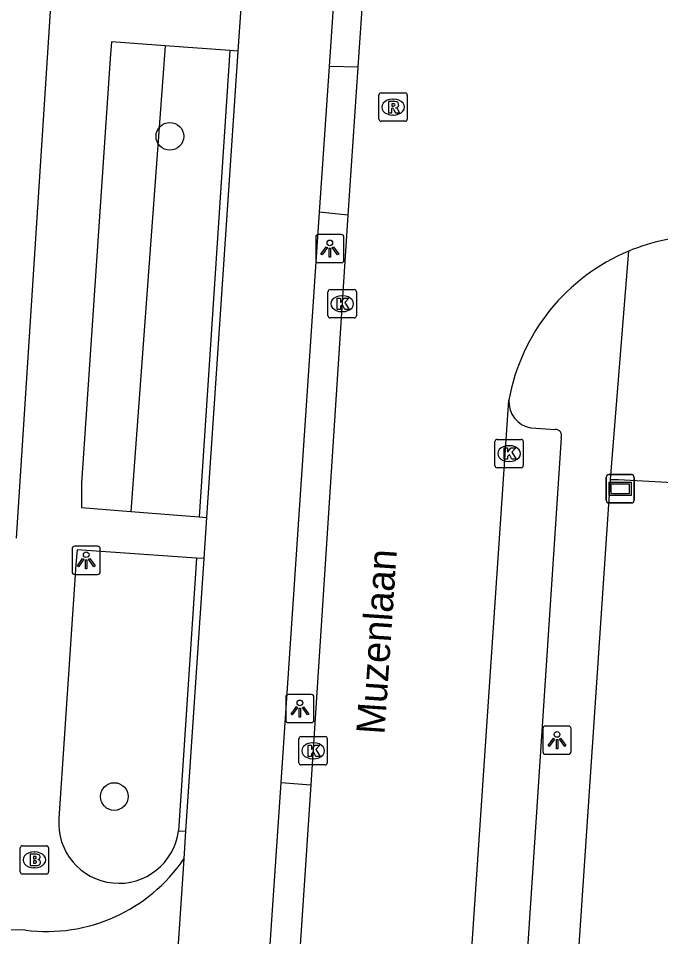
# Model space of a CAD drawing. Extents: x 161848 to 162726, y 385382 to 386521.
# Drawn here: x 162034.02 to 162056.68, y 386136.8 to 386169.24 of the extents above; entities that cross this region are included whole.
import ezdxf

# ---------------------------------------------------------------- set-up
doc = ezdxf.new("R2010")
doc.units = 0
for name, color, linetype in [('IMGEO_Boom', 7, 'Continuous'), ('IMGEO_Brandkraan', 7, 'Continuous'), ('IMGEO_Fietspad_gesloten', 7, 'Continuous'), ('IMGEO_Groenvoorziening', 7, 'Continuous'), ('IMGEO_Kolk', 7, 'Continuous'), ('IMGEO_Lichtpunt', 7, 'Continuous'), ('IMGEO_Openbare_ruimte_label', 7, 'Continuous'), ('IMGEO_Rijbaan_lokaal_open', 7, 'Continuous'), ('IMGEO_Rioolput', 7, 'Continuous'), ('IMGEO_Verkeerseiland_open', 7, 'Continuous'), ('IMGEO_Verklikker', 7, 'Continuous'), ('IMGEO_Voetpad_open', 7, 'Continuous')]:
    doc.layers.add(name, color=color, linetype=linetype)

msp = doc.modelspace()

# ---------------------------------------------------------------- linework, layer by layer
at = {"layer": 'IMGEO_Boom'}
for centre in [(162039.362, 386165.069), (162037.399, 386141.749)]:
    msp.add_circle(centre, 0.489, dxfattribs=at)
at = {"layer": 'IMGEO_Brandkraan'}
for p, q in [((162034.155, 386140.011), (162035.007, 386140.011)), ((162034.08, 386139.085), (162034.08, 386139.937)), ((162034.568, 386139.791), (162034.593, 386139.791)), ((162035.081, 386139.937), (162035.081, 386139.085)), ((162035.007, 386139.011), (162034.155, 386139.011)), ((162034.591, 386139.231), (162034.566, 386139.231))]:
    msp.add_line(p, q, dxfattribs=at)
for points in [[(162034.155, 386140.011), (162035.007, 386140.011)], [(162034.08, 386139.085), (162034.08, 386139.937)], [(162034.428, 386139.711), (162034.428, 386139.311), (162034.641, 386139.311)], [(162034.659, 386139.711), (162034.428, 386139.711)], [(162035.081, 386139.937), (162035.081, 386139.085)], [(162034.607, 386139.63), (162034.553, 386139.63), (162034.553, 386139.554)], [(162034.553, 386139.554), (162034.606, 386139.554)], [(162034.615, 386139.478), (162034.553, 386139.478), (162034.553, 386139.397)], [(162034.553, 386139.397), (162034.615, 386139.397)], [(162035.007, 386139.011), (162034.155, 386139.011)]]:
    msp.add_lwpolyline(points, dxfattribs=at)
for centre, radius, start, end in [((162034.157, 386139.935), 0.0765, 91.552, 178.448), ((162034.157, 386139.935), 0.0765, 91.552, 178.448), ((162035.005, 386139.935), 0.0765, 1.552, 88.448), ((162035.005, 386139.935), 0.0765, 1.552, 88.448), ((162034.663, 386139.566), 0.145, 59.4692, 91.5367), ((162034.688, 386139.613), 0.0922, 285.5137, 58.1501), ((162034.608, 386139.592), 0.0379, 267.8285, 90.9355), ((162034.616, 386139.437), 0.0404, 269.8759, 90.5077), ((162034.647, 386139.562), 0.251, 268.6676, 293.5347), ((162034.693, 386139.421), 0.105, 301.3115, 78.989), ((162034.157, 386139.087), 0.0765, 181.552, 268.448), ((162034.157, 386139.087), 0.0765, 181.552, 268.448), ((162035.005, 386139.087), 0.0765, 271.552, 358.448), ((162035.005, 386139.087), 0.0765, 271.552, 358.448)]:
    msp.add_arc(centre, radius, start, end, dxfattribs=at)
for centre, major_axis, ratio, start_param, end_param in [((162034.567, 386139.511), (-0.387, 0.002), 0.722429, 4.712389, 7.853982), ((162034.592, 386139.511), (-0.39, 0.002), 0.717154, 1.570796, 4.712389)]:
    msp.add_ellipse(centre, major_axis=major_axis, ratio=ratio, start_param=start_param, end_param=end_param, dxfattribs=at)
at = {"layer": 'IMGEO_Fietspad_gesloten'}
for points in [[(162044.994, 386167.532), (162045.595, 386176.434), (162048.664, 386223.883)], [(162041.688, 386169.621), (162041.864, 386169.606), (162041.762, 386168.083)], [(162041.762, 386168.083), (162040.66, 386151.606)], [(162044.647, 386162.389), (162044.994, 386167.532)], [(162043.289, 386142.241), (162044.647, 386162.389)], [(162040.66, 386151.606), (162040.563, 386150.154)], [(162040.563, 386150.154), (162039.92, 386140.528)], [(162042.155, 386125.42), (162043.289, 386142.241)], [(162039.92, 386140.528), (162039.854, 386139.544)]]:
    msp.add_lwpolyline(points, dxfattribs=at)
at = {"layer": 'IMGEO_Groenvoorziening'}
msp.add_lwpolyline([(162039.198, 386168.268), (162037.98, 386151.819)], dxfattribs=at)
at = {"layer": 'IMGEO_Kolk'}
for p, q in [((162044.944, 386158.731), (162044.944, 386159.583)), ((162045.019, 386159.657), (162045.871, 386159.657)), ((162045.432, 386159.437), (162045.457, 386159.437)), ((162045.945, 386159.583), (162045.945, 386158.731)), ((162045.455, 386158.877), (162045.43, 386158.877)), ((162045.871, 386158.657), (162045.019, 386158.657)), ((162050.837, 386153.437), (162050.837, 386154.289)), ((162050.912, 386154.363), (162051.764, 386154.363)), ((162051.838, 386154.289), (162051.838, 386153.437)), ((162051.325, 386154.143), (162051.35, 386154.143)), ((162051.764, 386153.363), (162050.912, 386153.363)), ((162051.348, 386153.583), (162051.323, 386153.583)), ((162043.994, 386143.865), (162044.846, 386143.865)), ((162043.919, 386142.939), (162043.919, 386143.791)), ((162044.407, 386143.645), (162044.432, 386143.645)), ((162044.92, 386143.791), (162044.92, 386142.939)), ((162044.43, 386143.085), (162044.405, 386143.085)), ((162044.846, 386142.865), (162043.994, 386142.865))]:
    msp.add_line(p, q, dxfattribs=at)
for points in [[(162044.944, 386158.731), (162044.944, 386159.583)], [(162045.019, 386159.657), (162045.871, 386159.657)], [(162045.945, 386159.583), (162045.945, 386158.731)], [(162045.265, 386159.357), (162045.388, 386159.357), (162045.388, 386159.206), (162045.518, 386159.357), (162045.682, 386159.357), (162045.536, 386159.206), (162045.689, 386158.957), (162045.537, 386158.957), (162045.452, 386159.121), (162045.388, 386159.054), (162045.388, 386158.957), (162045.265, 386158.957), (162045.265, 386159.357)], [(162045.871, 386158.657), (162045.019, 386158.657)], [(162050.837, 386153.437), (162050.837, 386154.289)], [(162050.912, 386154.363), (162051.764, 386154.363)], [(162051.838, 386154.289), (162051.838, 386153.437)], [(162051.158, 386154.063), (162051.281, 386154.063), (162051.281, 386153.912), (162051.411, 386154.063), (162051.575, 386154.063), (162051.429, 386153.912), (162051.582, 386153.663), (162051.43, 386153.663), (162051.345, 386153.827), (162051.281, 386153.76), (162051.281, 386153.663), (162051.158, 386153.663), (162051.158, 386154.063)], [(162051.764, 386153.363), (162050.912, 386153.363)], [(162043.994, 386143.865), (162044.846, 386143.865)], [(162043.919, 386142.939), (162043.919, 386143.791)], [(162044.24, 386143.565), (162044.363, 386143.565), (162044.363, 386143.414), (162044.493, 386143.565), (162044.657, 386143.565), (162044.511, 386143.414), (162044.664, 386143.165), (162044.512, 386143.165), (162044.427, 386143.329), (162044.363, 386143.262), (162044.363, 386143.165), (162044.24, 386143.165), (162044.24, 386143.565)], [(162044.92, 386143.791), (162044.92, 386142.939)], [(162044.846, 386142.865), (162043.994, 386142.865)]]:
    msp.add_lwpolyline(points, dxfattribs=at)
for centre, start, end in [((162045.021, 386159.581), 91.552, 178.448), ((162045.021, 386159.581), 91.552, 178.448), ((162045.869, 386159.581), 1.552, 88.448), ((162045.869, 386159.581), 1.552, 88.448), ((162045.021, 386158.733), 181.552, 268.448), ((162045.021, 386158.733), 181.552, 268.448), ((162045.869, 386158.733), 271.552, 358.448), ((162045.869, 386158.733), 271.552, 358.448), ((162050.914, 386154.287), 91.552, 178.448), ((162050.914, 386154.287), 91.552, 178.448), ((162051.762, 386154.287), 1.552, 88.448), ((162051.762, 386154.287), 1.552, 88.448), ((162050.914, 386153.439), 181.552, 268.448), ((162050.914, 386153.439), 181.552, 268.448), ((162051.762, 386153.439), 271.552, 358.448), ((162051.762, 386153.439), 271.552, 358.448), ((162043.996, 386143.789), 91.552, 178.448), ((162043.996, 386143.789), 91.552, 178.448), ((162044.844, 386143.789), 1.552, 88.448), ((162044.844, 386143.789), 1.552, 88.448), ((162043.996, 386142.941), 181.552, 268.448), ((162043.996, 386142.941), 181.552, 268.448), ((162044.844, 386142.941), 271.552, 358.448), ((162044.844, 386142.941), 271.552, 358.448)]:
    msp.add_arc(centre, 0.0765, start, end, dxfattribs=at)
for centre, major_axis, ratio, start_param, end_param in [((162045.431, 386159.157), (-0.387, 0.002), 0.722429, 4.712389, 7.853982), ((162045.456, 386159.157), (-0.39, 0.002), 0.717154, 1.570796, 4.712389), ((162051.324, 386153.863), (-0.387, 0.002), 0.722429, 4.712389, 7.853982), ((162051.349, 386153.863), (-0.39, 0.002), 0.717154, 1.570796, 4.712389), ((162044.406, 386143.365), (-0.387, 0.002), 0.722429, 4.712389, 7.853982), ((162044.431, 386143.365), (-0.39, 0.002), 0.717154, 1.570796, 4.712389)]:
    msp.add_ellipse(centre, major_axis=major_axis, ratio=ratio, start_param=start_param, end_param=end_param, dxfattribs=at)
at = {"layer": 'IMGEO_Lichtpunt'}
for p, q in [((162044.51, 386161.509), (162044.51, 386160.702)), ((162044.51, 386161.509), (162044.51, 386160.702)), ((162045.412, 386161.604), (162044.604, 386161.604)), ((162045.412, 386161.604), (162044.604, 386161.604)), ((162045.506, 386160.702), (162045.506, 386161.509)), ((162045.506, 386160.702), (162045.506, 386161.509)), ((162044.604, 386160.608), (162045.412, 386160.608)), ((162044.604, 386160.608), (162045.412, 386160.608)), ((162035.91, 386150.493), (162035.91, 386149.686)), ((162035.91, 386150.493), (162035.91, 386149.686)), ((162036.812, 386150.588), (162036.004, 386150.588)), ((162036.812, 386150.588), (162036.004, 386150.588)), ((162036.906, 386149.686), (162036.906, 386150.493)), ((162036.906, 386149.686), (162036.906, 386150.493)), ((162036.004, 386149.592), (162036.812, 386149.592)), ((162036.004, 386149.592), (162036.812, 386149.592)), ((162043.453, 386145.26), (162043.453, 386144.453)), ((162043.453, 386145.26), (162043.453, 386144.453)), ((162044.355, 386145.355), (162043.547, 386145.355)), ((162044.355, 386145.355), (162043.547, 386145.355)), ((162044.449, 386144.453), (162044.449, 386145.26)), ((162044.449, 386144.453), (162044.449, 386145.26)), ((162043.547, 386144.359), (162044.355, 386144.359)), ((162043.547, 386144.359), (162044.355, 386144.359)), ((162053.43, 386144.24), (162052.622, 386144.24)), ((162053.43, 386144.24), (162052.622, 386144.24)), ((162052.528, 386144.145), (162052.528, 386143.338)), ((162052.528, 386144.145), (162052.528, 386143.338)), ((162053.524, 386143.338), (162053.524, 386144.145)), ((162053.524, 386143.338), (162053.524, 386144.145)), ((162052.622, 386143.244), (162053.43, 386143.244)), ((162052.622, 386143.244), (162053.43, 386143.244))]:
    msp.add_line(p, q, dxfattribs=at)
for points in [[(162044.884, 386161.173), (162044.923, 386161.145), (162044.735, 386160.883), (162044.697, 386160.91), (162044.884, 386161.173)], [(162044.986, 386161.125), (162045.033, 386161.125), (162045.033, 386160.803), (162044.986, 386160.803), (162044.986, 386161.125)], [(162045.096, 386161.145), (162045.134, 386161.172), (162045.321, 386160.91), (162045.282, 386160.882), (162045.096, 386161.145)], [(162036.284, 386150.157), (162036.323, 386150.129), (162036.135, 386149.867), (162036.097, 386149.894), (162036.284, 386150.157)], [(162036.386, 386150.109), (162036.433, 386150.109), (162036.433, 386149.787), (162036.386, 386149.787), (162036.386, 386150.109)], [(162036.496, 386150.129), (162036.534, 386150.156), (162036.721, 386149.894), (162036.682, 386149.866), (162036.496, 386150.129)], [(162043.827, 386144.924), (162043.866, 386144.896), (162043.678, 386144.634), (162043.64, 386144.661), (162043.827, 386144.924)], [(162043.929, 386144.876), (162043.976, 386144.876), (162043.976, 386144.554), (162043.929, 386144.554), (162043.929, 386144.876)], [(162044.039, 386144.896), (162044.077, 386144.923), (162044.264, 386144.661), (162044.225, 386144.633), (162044.039, 386144.896)], [(162052.902, 386143.809), (162052.941, 386143.781), (162052.753, 386143.519), (162052.715, 386143.546), (162052.902, 386143.809)], [(162053.004, 386143.761), (162053.051, 386143.761), (162053.051, 386143.439), (162053.004, 386143.439), (162053.004, 386143.761)], [(162053.114, 386143.781), (162053.152, 386143.808), (162053.339, 386143.546), (162053.3, 386143.518), (162053.114, 386143.781)]]:
    msp.add_lwpolyline(points, dxfattribs=at)
for centre in [(162045.009, 386161.307), (162036.409, 386150.291), (162043.952, 386145.058), (162053.027, 386143.943)]:
    msp.add_circle(centre, 0.0994, dxfattribs=at)
for centre, start, end in [((162044.604, 386161.509), 90, 180), ((162044.604, 386161.509), 90, 180), ((162045.412, 386161.509), 0, 90), ((162045.412, 386161.509), 0, 90), ((162044.604, 386160.702), 180, 270), ((162044.604, 386160.702), 180, 270), ((162045.412, 386160.702), 270, 0), ((162045.412, 386160.702), 270, 360), ((162036.004, 386150.493), 90, 180), ((162036.004, 386150.493), 90, 180), ((162036.812, 386150.493), 0, 90), ((162036.812, 386150.493), 0, 90), ((162036.004, 386149.686), 180, 270), ((162036.004, 386149.686), 180, 270), ((162036.812, 386149.686), 270, 0), ((162036.812, 386149.686), 270, 360), ((162043.547, 386145.26), 90, 180), ((162043.547, 386145.26), 90, 180), ((162044.355, 386145.26), 0, 90), ((162044.355, 386145.26), 0, 90), ((162043.547, 386144.453), 180, 270), ((162043.547, 386144.453), 180, 270), ((162044.355, 386144.453), 270, 0), ((162044.355, 386144.453), 270, 360), ((162052.622, 386144.145), 90, 180), ((162052.622, 386144.145), 90, 180), ((162053.43, 386144.145), 0, 90), ((162053.43, 386144.145), 0, 90), ((162052.622, 386143.338), 180, 270), ((162052.622, 386143.338), 180, 270), ((162053.43, 386143.338), 270, 0), ((162053.43, 386143.338), 270, 360)]:
    msp.add_arc(centre, 0.0946, start, end, dxfattribs=at)
at = {"layer": 'IMGEO_Rijbaan_lokaal_open'}
for points in [[(162049.721, 386223.815), (162046.601, 386176.338), (162046.003, 386167.514)], [(162046.003, 386167.514), (162045.648, 386162.285)], [(162045.648, 386162.285), (162044.342, 386142.167)], [(162048.498, 386113.868), (162051.328, 386155.749)], [(162044.342, 386142.167), (162043.224, 386125.333)], [(162039.854, 386139.544), (162039.139, 386128.803)], [(162034.263, 386137.033), (162032.762, 386137.056)]]:
    msp.add_lwpolyline(points, dxfattribs=at)
for centre, radius, start, end in [((162058.272, 386154.504), 7.055, 91.4475, 112.5468), ((162058.275, 386154.502), 7.058, 112.5606, 169.8261), ((162035.025, 386142.816), 5.833, 262.4907, 325.8804)]:
    msp.add_arc(centre, radius, start, end, dxfattribs=at)
at = {"layer": 'IMGEO_Rioolput'}
for p, q in [((162046.817, 386166.603), (162047.669, 386166.603)), ((162046.742, 386165.677), (162046.742, 386166.529)), ((162047.23, 386166.383), (162047.255, 386166.383)), ((162047.743, 386166.529), (162047.743, 386165.677)), ((162047.669, 386165.603), (162046.817, 386165.603)), ((162047.253, 386165.823), (162047.228, 386165.823))]:
    msp.add_line(p, q, dxfattribs=at)
for points in [[(162046.817, 386166.603), (162047.669, 386166.603)], [(162046.742, 386165.677), (162046.742, 386166.529)], [(162047.331, 386166.301), (162047.079, 386166.303), (162047.079, 386165.903)], [(162047.743, 386166.529), (162047.743, 386165.677)], [(162047.079, 386165.903), (162047.203, 386165.903), (162047.203, 386166.065), (162047.214, 386166.065)], [(162047.257, 386166.222), (162047.203, 386166.222), (162047.203, 386166.141)], [(162047.203, 386166.141), (162047.255, 386166.141)], [(162047.261, 386166.036), (162047.332, 386165.903), (162047.472, 386165.903), (162047.407, 386166.029)], [(162047.669, 386165.603), (162046.817, 386165.603)]]:
    msp.add_lwpolyline(points, dxfattribs=at)
for centre, radius, start, end in [((162046.819, 386166.527), 0.0765, 91.552, 178.448), ((162046.819, 386166.527), 0.0765, 91.552, 178.448), ((162047.667, 386166.527), 0.0765, 1.552, 88.448), ((162047.667, 386166.527), 0.0765, 1.552, 88.448), ((162047.33, 386166.191), 0.109, 350.3612, 89.416), ((162047.213, 386166.012), 0.0533, 26.0293, 88.6989), ((162047.239, 386166.33), 0.19, 274.7715, 282.9687), ((162047.263, 386166.126), 0.0964, 77.0061, 93.1865), ((162047.277, 386166.183), 0.0378, 276.6634, 79.6772), ((162047.328, 386166.191), 0.112, 277.5842, 350.9817), ((162047.312, 386165.976), 0.108, 29.5134, 73.7905), ((162046.819, 386165.679), 0.0765, 181.552, 268.448), ((162046.819, 386165.679), 0.0765, 181.552, 268.448), ((162047.667, 386165.679), 0.0765, 271.552, 358.448), ((162047.667, 386165.679), 0.0765, 271.552, 358.448)]:
    msp.add_arc(centre, radius, start, end, dxfattribs=at)
for centre, major_axis, ratio, start_param, end_param in [((162047.229, 386166.103), (-0.387, 0.002), 0.722429, 4.712389, 7.853982), ((162047.254, 386166.103), (-0.39, 0.002), 0.717154, 1.570796, 4.712389)]:
    msp.add_ellipse(centre, major_axis=major_axis, ratio=ratio, start_param=start_param, end_param=end_param, dxfattribs=at)
at = {"layer": 'IMGEO_Verkeerseiland_open'}
for points in [[(162041.476, 386168.104), (162040.395, 386151.627)], [(162040.299, 386150.172), (162039.667, 386140.542)]]:
    msp.add_lwpolyline(points, dxfattribs=at)
at = {"layer": 'IMGEO_Verklikker'}
for p, q in [((162054.762, 386152.22), (162054.762, 386153.02)), ((162054.762, 386153.02), (162054.762, 386152.22)), ((162054.862, 386153.12), (162055.652, 386153.12)), ((162055.652, 386153.12), (162054.862, 386153.12)), ((162055.752, 386153.02), (162055.752, 386152.22)), ((162055.752, 386152.22), (162055.752, 386153.02)), ((162055.652, 386152.12), (162054.862, 386152.12)), ((162054.862, 386152.12), (162055.652, 386152.12))]:
    msp.add_line(p, q, dxfattribs=at)
for points in [[(162054.863, 386152.852), (162055.651, 386152.852), (162055.651, 386152.388), (162054.863, 386152.388), (162054.863, 386152.852)], [(162054.928, 386152.787), (162054.928, 386152.453), (162055.586, 386152.453), (162055.586, 386152.787), (162054.928, 386152.787)]]:
    msp.add_lwpolyline(points, dxfattribs=at)
for centre, start, end in [((162054.862, 386153.02), 90, 180), ((162054.862, 386153.02), 90, 180), ((162055.652, 386153.02), 0, 90), ((162055.652, 386153.02), 360, 90), ((162054.862, 386152.22), 180, 270), ((162054.862, 386152.22), 180, 270), ((162055.652, 386152.22), 270, 0), ((162055.652, 386152.22), 270, 0)]:
    msp.add_arc(centre, 0.1, start, end, dxfattribs=at)
at = {"layer": 'IMGEO_Voetpad_open'}
for points in [[(162033.95, 386150.87), (162035.725, 386178.438), (162037.376, 386203.429), (162038.844, 386225.482)], [(162039.198, 386168.268), (162037.299, 386168.405), (162037.256, 386167.822), (162036.243, 386152.816), (162036.249, 386151.956), (162037.98, 386151.819)], [(162041.476, 386168.104), (162039.198, 386168.268)], [(162041.762, 386168.083), (162041.476, 386168.104)], [(162046.003, 386167.514), (162044.994, 386167.532)], [(162045.648, 386162.285), (162044.647, 386162.389)], [(162054.914, 386152.947), (162055.567, 386161.02)], [(162052.102, 386154.774), (162052.964, 386154.717)], [(162053.173, 386154.425), (162050.575, 386114.938)], [(162051.811, 386106.753), (162054.914, 386152.947)], [(162054.914, 386152.947), (162055.198, 386152.953), (162062.896, 386152.521), (162101.597, 386149.883)], [(162037.98, 386151.819), (162040.395, 386151.627)], [(162040.395, 386151.627), (162040.66, 386151.606)], [(162040.299, 386150.172), (162036.095, 386150.465), (162036.04, 386149.948), (162035.445, 386140.972)], [(162040.563, 386150.154), (162040.299, 386150.172)], [(162043.289, 386142.241), (162044.342, 386142.167)], [(162039.667, 386140.542), (162039.92, 386140.528)]]:
    msp.add_lwpolyline(points, dxfattribs=at)
for centre, radius, start, end in [((162052.257, 386155.692), 0.931, 176.4665, 260.4218), ((162052.974, 386154.504), 0.214, 338.427, 92.7597), ((162037.561, 386140.806), 2.122, 175.5027, 352.8666)]:
    msp.add_arc(centre, radius, start, end, dxfattribs=at)

# ---------------------------------------------------------------- texts
at = {"layer": 'IMGEO_Openbare_ruimte_label'}
msp.add_text('Muzenlaan', height=1, rotation=86.1593, dxfattribs=at).set_placement((162046.937, 386143.924))

doc.saveas('drawing.dxf')
